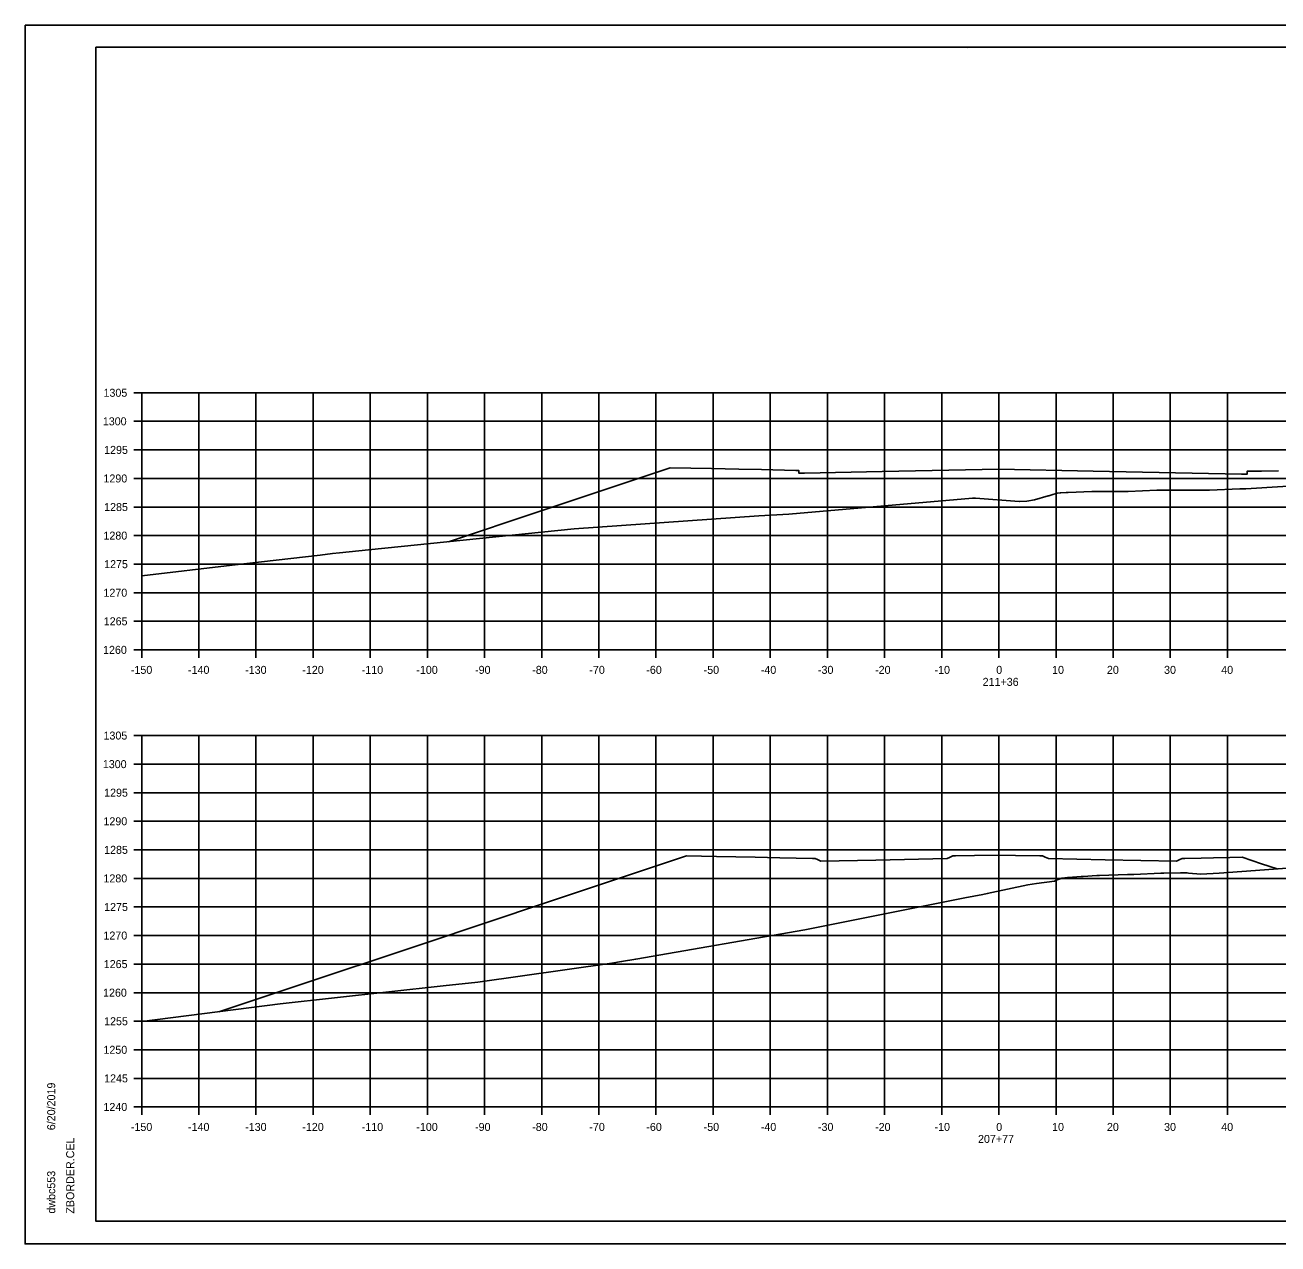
# Model space of a CAD drawing. Extents: x -70 to 701944, y -4 to 666871.
# Drawn here: x 679713.5 to 679932.8, y 652042.3 to 652255.7 of the extents above; entities that cross this region are included whole.
import ezdxf

# ---------------------------------------------------------------- set-up
doc = ezdxf.new("R2010")
doc.units = 0
for name, color, linetype in [('R_Axis', 7, 'Continuous'), ('R_Axis Annot', 7, 'Continuous'), ('R_Border', 7, 'Continuous'), ('R_Exist Surface', 7, 'Continuous'), ('R_Fin Surface', 7, 'Continuous'), ('R_Grid', 7, 'Continuous'), ('R_No Plot', 7, 'Continuous')]:
    doc.layers.add(name, color=color, linetype=linetype)

msp = doc.modelspace()

# ---------------------------------------------------------------- linework, layer by layer
at = {"layer": 'R_Axis'}
for p, q in [((679732.54, 652191.3), (679733.94, 652191.3)), ((679733.94, 652146.3), (679733.94, 652191.3)), ((679732.54, 652186.3), (679733.94, 652186.3)), ((679732.54, 652181.3), (679733.94, 652181.3)), ((679732.54, 652176.3), (679733.94, 652176.3)), ((679732.54, 652171.3), (679733.94, 652171.3)), ((679732.54, 652166.3), (679733.94, 652166.3)), ((679732.54, 652161.3), (679733.94, 652161.3)), ((679732.54, 652156.3), (679733.94, 652156.3)), ((679732.54, 652151.3), (679733.94, 652151.3)), ((679732.54, 652146.3), (679733.94, 652146.3)), ((679733.94, 652146.3), (680033.94, 652146.3)), ((679733.94, 652144.9), (679733.94, 652146.3)), ((679743.94, 652144.9), (679743.94, 652146.3)), ((679753.94, 652144.9), (679753.94, 652146.3)), ((679763.94, 652144.9), (679763.94, 652146.3)), ((679773.94, 652144.9), (679773.94, 652146.3)), ((679783.94, 652144.9), (679783.94, 652146.3)), ((679793.94, 652144.9), (679793.94, 652146.3)), ((679803.94, 652144.9), (679803.94, 652146.3)), ((679813.94, 652144.9), (679813.94, 652146.3)), ((679823.94, 652144.9), (679823.94, 652146.3)), ((679833.94, 652144.9), (679833.94, 652146.3)), ((679843.94, 652144.9), (679843.94, 652146.3)), ((679853.94, 652144.9), (679853.94, 652146.3)), ((679863.94, 652144.9), (679863.94, 652146.3)), ((679873.94, 652144.9), (679873.94, 652146.3)), ((679883.94, 652144.9), (679883.94, 652146.3)), ((679893.94, 652144.9), (679893.94, 652146.3)), ((679903.94, 652144.9), (679903.94, 652146.3)), ((679913.94, 652144.9), (679913.94, 652146.3)), ((679923.94, 652144.9), (679923.94, 652146.3)), ((679732.54, 652131.3), (679733.94, 652131.3)), ((679733.94, 652066.3), (679733.94, 652131.3)), ((679732.54, 652126.3), (679733.94, 652126.3)), ((679732.54, 652121.3), (679733.94, 652121.3)), ((679732.54, 652116.3), (679733.94, 652116.3)), ((679732.54, 652111.3), (679733.94, 652111.3)), ((679732.54, 652106.3), (679733.94, 652106.3)), ((679732.54, 652101.3), (679733.94, 652101.3)), ((679732.54, 652096.3), (679733.94, 652096.3)), ((679732.54, 652091.3), (679733.94, 652091.3)), ((679732.54, 652086.3), (679733.94, 652086.3)), ((679732.54, 652081.3), (679733.94, 652081.3)), ((679732.54, 652076.3), (679733.94, 652076.3)), ((679732.54, 652071.3), (679733.94, 652071.3)), ((679732.54, 652066.3), (679733.94, 652066.3)), ((679733.94, 652066.3), (680033.94, 652066.3)), ((679733.94, 652064.9), (679733.94, 652066.3)), ((679743.94, 652064.9), (679743.94, 652066.3)), ((679753.94, 652064.9), (679753.94, 652066.3)), ((679763.94, 652064.9), (679763.94, 652066.3)), ((679773.94, 652064.9), (679773.94, 652066.3)), ((679783.94, 652064.9), (679783.94, 652066.3)), ((679793.94, 652064.9), (679793.94, 652066.3)), ((679803.94, 652064.9), (679803.94, 652066.3)), ((679813.94, 652064.9), (679813.94, 652066.3)), ((679823.94, 652064.9), (679823.94, 652066.3)), ((679833.94, 652064.9), (679833.94, 652066.3)), ((679843.94, 652064.9), (679843.94, 652066.3)), ((679853.94, 652064.9), (679853.94, 652066.3)), ((679863.94, 652064.9), (679863.94, 652066.3)), ((679873.94, 652064.9), (679873.94, 652066.3)), ((679883.94, 652064.9), (679883.94, 652066.3)), ((679893.94, 652064.9), (679893.94, 652066.3)), ((679903.94, 652064.9), (679903.94, 652066.3)), ((679913.94, 652064.9), (679913.94, 652066.3)), ((679923.94, 652064.9), (679923.94, 652066.3))]:
    msp.add_line(p, q, dxfattribs=at)
at = {"layer": 'R_Border'}
for p, q in [((679725.94, 652251.76), (680042.12, 652251.76)), ((679725.94, 652046.3), (679725.94, 652251.76)), ((679878.46, 652251.5), (679878.46, 652251.5)), ((679878.46, 652251.5), (679878.46, 652251.5)), ((679725.94, 652046.3), (679725.94, 652046.3)), ((680042.12, 652046.3), (679725.94, 652046.3))]:
    msp.add_line(p, q, dxfattribs=at)
at = {"layer": 'R_Exist Surface'}
for points in [[(679733.94, 652159.27), (679749.76, 652161.1), (679765.16, 652162.89), (679767.33, 652163.14), (679768.58, 652163.28), (679773.66, 652163.8), (679809.65, 652167.48), (679841.96, 652169.75), (679847.17, 652170.06), (679879.31, 652172.83), (679879.85, 652172.88), (679879.87, 652172.88), (679887.49, 652172.25), (679887.55, 652172.26), (679888.83, 652172.34), (679890.15, 652172.55), (679890.2, 652172.56), (679892.57, 652173.24), (679892.63, 652173.25), (679892.69, 652173.28), (679893.01, 652173.38), (679894.14, 652173.74), (679894.67, 652173.8), (679894.67, 652173.8), (679894.77, 652173.8), (679895.69, 652173.85), (679896.09, 652173.86), (679900.21, 652173.99), (679900.86, 652174), (679904.8, 652174.04), (679904.82, 652174.04), (679905.17, 652174.04), (679905.24, 652174.04), (679905.95, 652174.01), (679906.58, 652174.03), (679911.57, 652174.23), (679913.71, 652174.27), (679914.15, 652174.27), (679915.41, 652174.25), (679915.41, 652174.25), (679916.06, 652174.24), (679920.79, 652174.27), (679926.09, 652174.47), (679927.15, 652174.5), (679946.6, 652175.7)], [(679733.94, 652081.23), (679758.17, 652084.33), (679786.69, 652087.47), (679792.79, 652088.11), (679816.24, 652091.49), (679817.93, 652091.75), (679820.39, 652092.18), (679849.96, 652097.31), (679877.97, 652102.88), (679881.14, 652103.49), (679881.91, 652103.63), (679889.02, 652105.16), (679890.5, 652105.4), (679893.65, 652105.81), (679893.83, 652105.91), (679894.96, 652106.35), (679895.95, 652106.43), (679896.07, 652106.44), (679898.33, 652106.62), (679898.68, 652106.64), (679901.06, 652106.78), (679901.54, 652106.81), (679906.47, 652106.99), (679906.54, 652106.99), (679906.56, 652106.99), (679906.74, 652107), (679906.79, 652107), (679907.53, 652107), (679912.28, 652107.21), (679912.83, 652107.23), (679915.75, 652107.28), (679915.93, 652107.28), (679916.03, 652107.28), (679916.92, 652107.25), (679917.13, 652107.24), (679919.27, 652107.07), (679922.48, 652107.22), (679935.94, 652108.2)]]:
    msp.add_lwpolyline(points, dxfattribs=at)
at = {"layer": 'R_Fin Surface'}
for points in [[(679787.63, 652165.23), (679803.68, 652170.58), (679826.43, 652178.16), (679833.63, 652178.02), (679838.43, 652177.92), (679842.43, 652177.84), (679848.43, 652177.72), (679848.73, 652177.72), (679848.93, 652177.72), (679848.93, 652177.52), (679848.94, 652177.22), (679849.54, 652177.23), (679849.94, 652177.24), (679863.54, 652177.51), (679883.94, 652177.92), (679900.46, 652177.59), (679926.37, 652177.07), (679926.77, 652177.06), (679927.37, 652177.05), (679927.38, 652177.25), (679927.38, 652177.55), (679927.58, 652177.55), (679927.88, 652177.55), (679929.88, 652177.59), (679932.88, 652177.65)], [(679747.47, 652082.96), (679760.07, 652087.16), (679783.18, 652094.86), (679804.94, 652102.14), (679829.3, 652110.24), (679834.5, 652110.13), (679841.3, 652110), (679845.63, 652109.91), (679851.3, 652109.8), (679851.51, 652109.8), (679851.8, 652109.8), (679852.23, 652109.59), (679852.8, 652109.32), (679862.42, 652109.51), (679874.87, 652109.76), (679875.31, 652109.97), (679875.87, 652110.24), (679876.09, 652110.24), (679876.37, 652110.24), (679879.7, 652110.31), (679883.94, 652110.39), (679886.85, 652110.33), (679891.1, 652110.25), (679891.31, 652110.25), (679891.6, 652110.25), (679892.03, 652110.04), (679892.6, 652109.77), (679902.56, 652109.57), (679915.01, 652109.32), (679915.58, 652109.59), (679916.01, 652109.8), (679916.29, 652109.8), (679916.51, 652109.8), (679919.34, 652109.86), (679921.51, 652109.9), (679924.34, 652109.96), (679926.51, 652110), (679929.91, 652108.87), (679932.62, 652107.96)]]:
    msp.add_lwpolyline(points, dxfattribs=at)
at = {"layer": 'R_Grid'}
for p, q in [((679733.94, 652191.3), (680033.94, 652191.3)), ((679733.94, 652146.3), (679733.94, 652191.3)), ((679743.94, 652146.3), (679743.94, 652191.3)), ((679753.94, 652146.3), (679753.94, 652191.3)), ((679763.94, 652146.3), (679763.94, 652191.3)), ((679773.94, 652146.3), (679773.94, 652191.3)), ((679783.94, 652146.3), (679783.94, 652191.3)), ((679793.94, 652146.3), (679793.94, 652191.3)), ((679803.94, 652146.3), (679803.94, 652191.3)), ((679813.94, 652146.3), (679813.94, 652191.3)), ((679823.94, 652146.3), (679823.94, 652191.3)), ((679833.94, 652146.3), (679833.94, 652191.3)), ((679843.94, 652146.3), (679843.94, 652191.3)), ((679853.94, 652146.3), (679853.94, 652191.3)), ((679863.94, 652146.3), (679863.94, 652191.3)), ((679873.94, 652146.3), (679873.94, 652191.3)), ((679883.94, 652146.3), (679883.94, 652191.3)), ((679893.94, 652146.3), (679893.94, 652191.3)), ((679903.94, 652146.3), (679903.94, 652191.3)), ((679913.94, 652146.3), (679913.94, 652191.3)), ((679923.94, 652146.3), (679923.94, 652191.3)), ((679733.94, 652186.3), (680033.94, 652186.3)), ((679733.94, 652181.3), (680033.94, 652181.3)), ((679733.94, 652176.3), (680033.94, 652176.3)), ((679733.94, 652171.3), (680033.94, 652171.3)), ((679733.94, 652166.3), (680033.94, 652166.3)), ((679733.94, 652161.3), (680033.94, 652161.3)), ((679733.94, 652156.3), (680033.94, 652156.3)), ((679733.94, 652151.3), (680033.94, 652151.3)), ((679733.94, 652146.3), (680033.94, 652146.3)), ((679733.94, 652131.3), (680033.94, 652131.3)), ((679733.94, 652066.3), (679733.94, 652131.3)), ((679743.94, 652066.3), (679743.94, 652131.3)), ((679753.94, 652066.3), (679753.94, 652131.3)), ((679763.94, 652066.3), (679763.94, 652131.3)), ((679773.94, 652066.3), (679773.94, 652131.3)), ((679783.94, 652066.3), (679783.94, 652131.3)), ((679793.94, 652066.3), (679793.94, 652131.3)), ((679803.94, 652066.3), (679803.94, 652131.3)), ((679813.94, 652066.3), (679813.94, 652131.3)), ((679823.94, 652066.3), (679823.94, 652131.3)), ((679833.94, 652066.3), (679833.94, 652131.3)), ((679843.94, 652066.3), (679843.94, 652131.3)), ((679853.94, 652066.3), (679853.94, 652131.3)), ((679863.94, 652066.3), (679863.94, 652131.3)), ((679873.94, 652066.3), (679873.94, 652131.3)), ((679883.94, 652066.3), (679883.94, 652131.3)), ((679893.94, 652066.3), (679893.94, 652131.3)), ((679903.94, 652066.3), (679903.94, 652131.3)), ((679913.94, 652066.3), (679913.94, 652131.3)), ((679923.94, 652066.3), (679923.94, 652131.3)), ((679733.94, 652126.3), (680033.94, 652126.3)), ((679733.94, 652121.3), (680033.94, 652121.3)), ((679733.94, 652116.3), (680033.94, 652116.3)), ((679733.94, 652111.3), (680033.94, 652111.3)), ((679733.94, 652106.3), (680033.94, 652106.3)), ((679733.94, 652101.3), (680033.94, 652101.3)), ((679733.94, 652096.3), (680033.94, 652096.3)), ((679733.94, 652091.3), (680033.94, 652091.3)), ((679733.94, 652086.3), (680033.94, 652086.3)), ((679733.94, 652081.3), (680033.94, 652081.3)), ((679733.94, 652076.3), (680033.94, 652076.3)), ((679733.94, 652071.3), (680033.94, 652071.3)), ((679733.94, 652066.3), (680033.94, 652066.3))]:
    msp.add_line(p, q, dxfattribs=at)
at = {"layer": 'R_No Plot'}
for p, q in [((679713.54, 652255.66), (680046.87, 652255.66)), ((679713.54, 652042.32), (680046.87, 652042.32))]:
    msp.add_line(p, q, dxfattribs=at)
for points in [[(679713.53, 652255.66), (680046.87, 652255.66), (680046.87, 652042.32), (679713.53, 652042.32)], [(679959.86, 652251.76), (679959.86, 652241.88), (679995.59, 652241.88), (679995.59, 652238.96), (680018.79, 652238.96), (680018.79, 652214.63), (680042.12, 652214.63), (680042.12, 652046.3), (679725.94, 652046.3), (679725.94, 652251.76)]]:
    msp.add_lwpolyline(points, close=True, dxfattribs=at)

# ---------------------------------------------------------------- texts
at = {"layer": 'R_Axis Annot'}
for s, p in [('1305', (679727.26, 652190.6)), ('1300', (679727.14, 652185.6)), ('1295', (679727.37, 652180.6)), ('1290', (679727.25, 652175.6)), ('1285', (679727.37, 652170.6)), ('1280', (679727.25, 652165.6)), ('1275', (679727.37, 652160.6)), ('1270', (679727.25, 652155.6)), ('1265', (679727.3, 652150.6)), ('1260', (679727.18, 652145.6)), ('-150', (679732.05, 652142.1)), ('-140', (679742.05, 652142.1)), ('-130', (679752.05, 652142.1)), ('-120', (679762.05, 652142.1)), ('-110', (679772.45, 652142.1)), ('-100', (679782, 652142.1)), ('-90', (679792.28, 652142.1)), ('-80', (679802.28, 652142.1)), ('-70', (679812.28, 652142.1)), ('-60', (679822.25, 652142.1)), ('-50', (679832.28, 652142.1)), ('-40', (679842.28, 652142.1)), ('-30', (679852.28, 652142.1)), ('-20', (679862.28, 652142.1)), ('-10', (679872.68, 652142.1)), ('211+36', (679881.1, 652140)), ('0', (679883.48, 652142.1)), ('10', (679893.25, 652142.1)), ('20', (679902.85, 652142.1)), ('30', (679912.85, 652142.1)), ('40', (679922.85, 652142.1)), ('1305', (679727.26, 652130.6)), ('1300', (679727.14, 652125.6)), ('1295', (679727.37, 652120.6)), ('1290', (679727.25, 652115.6)), ('1285', (679727.37, 652110.6)), ('1280', (679727.25, 652105.6)), ('1275', (679727.37, 652100.6)), ('1270', (679727.25, 652095.6)), ('1265', (679727.3, 652090.6)), ('1260', (679727.18, 652085.6)), ('1255', (679727.37, 652080.6)), ('1250', (679727.25, 652075.6)), ('1245', (679727.37, 652070.6)), ('1240', (679727.25, 652065.6)), ('-150', (679732.05, 652062.1)), ('-140', (679742.05, 652062.1)), ('-130', (679752.05, 652062.1)), ('-120', (679762.05, 652062.1)), ('-110', (679772.45, 652062.1)), ('-100', (679782, 652062.1)), ('-90', (679792.28, 652062.1)), ('-80', (679802.28, 652062.1)), ('-70', (679812.28, 652062.1)), ('-60', (679822.25, 652062.1)), ('-50', (679832.28, 652062.1)), ('-40', (679842.28, 652062.1)), ('-30', (679852.28, 652062.1)), ('-20', (679862.28, 652062.1)), ('-10', (679872.68, 652062.1)), ('0', (679883.48, 652062.1)), ('10', (679893.25, 652062.1)), ('20', (679902.85, 652062.1)), ('30', (679912.85, 652062.1)), ('40', (679922.85, 652062.1)), ('207+77', (679880.29, 652060))]:
    msp.add_text(s, height=1.4, dxfattribs=at).set_placement(p)
at = {"layer": 'R_Border'}
for s, p in [('6/20/2019', (679718.81, 652062.23)), ('ZBORDER.CEL', (679722.13, 652047.63)), ('dwbc553', (679718.81, 652047.63))]:
    msp.add_text(s, height=1.4, rotation=90, dxfattribs=at).set_placement(p)

doc.saveas('drawing.dxf')
